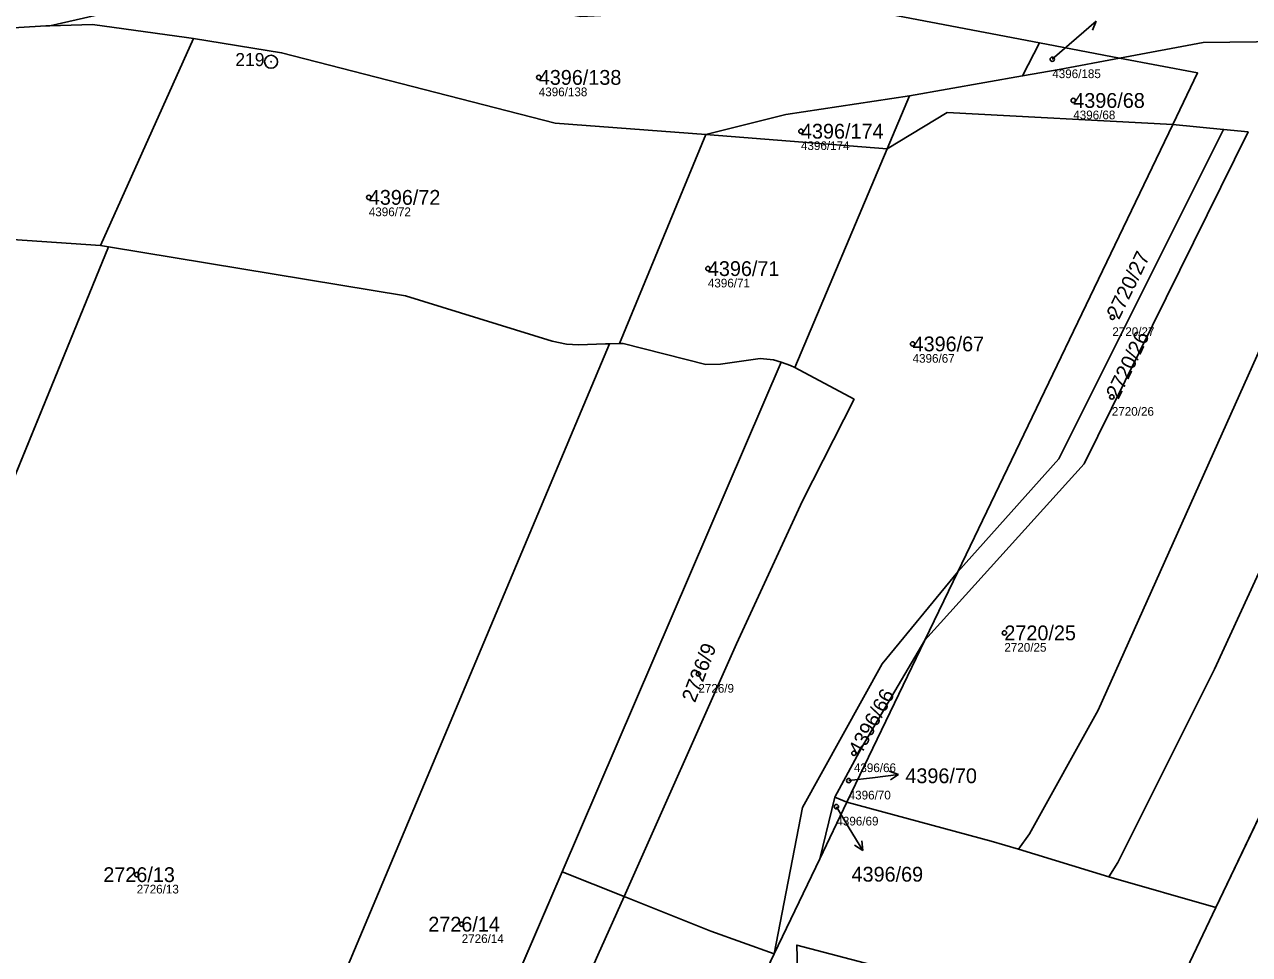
# Model space of a CAD drawing. Extents: x -739214 to -733252, y -1147612 to -1142842.
# Drawn here: x -737699 to -737558.3, y -1144900.4 to -1144793.5 of the extents above; entities that cross this region are included whole.
import ezdxf

# ---------------------------------------------------------------- set-up
doc = ezdxf.new("R2010")
doc.units = 0
for name, color, linetype in [('Definiční body', 7, 'Continuous'), ('Hranice parcel', 7, 'Continuous'), ('Parcelní čísla', 7, 'Continuous'), ('Polygon parcely', 7, 'Continuous'), ('Pop  PČ popisy', 7, 'Continuous'), ('Značky bodu BP', 7, 'Continuous')]:
    doc.layers.add(name, color=color, linetype=linetype)

msp = doc.modelspace()

# ---------------------------------------------------------------- linework, layer by layer
at = {"layer": 'Definiční body'}
for centre in [(-737580.98, -1144797.53), (-737639.95, -1144799.61), (-737578.57, -1144802.26), (-737609.84, -1144805.79), (-737659.47, -1144813.39), (-737620.53, -1144821.57), (-737574.08, -1144827.15), (-737597.02, -1144830.22), (-737574.14, -1144836.31), (-737586.48, -1144863.41), (-737621.62, -1144868.12), (-737603.76, -1144877.24), (-737604.36, -1144880.38), (-737605.77, -1144883.37), (-737686.12, -1144891.18), (-737648.8, -1144896.87)]:
    msp.add_circle(centre, 0.25, dxfattribs=at)
at = {"layer": 'Hranice parcel'}
for p, q in [((-737607.39, -1144790.9), (-737582.44, -1144795.65)), ((-737679.59, -1144795.15), (-737690.28, -1144818.91)), ((-737584.38, -1144799.44), (-737582.44, -1144795.65)), ((-737582.44, -1144795.65), (-737573.24, -1144797.4)), ((-737573.24, -1144797.4), (-737564.3, -1144799.1)), ((-737564.3, -1144799.1), (-737567.13, -1144805)), ((-737584.38, -1144799.44), (-737597.37, -1144801.73)), ((-737597.37, -1144801.73), (-737599.94, -1144807.81)), ((-737567.13, -1144805), (-737591.83, -1144856.39)), ((-737567.13, -1144805), (-737561.3, -1144805.59)), ((-737620.76, -1144806.17), (-737630.69, -1144830.19)), ((-737599.94, -1144807.81), (-737620.76, -1144806.17)), ((-737599.94, -1144807.81), (-737610.56, -1144832.94)), ((-737745.19, -1144955.55), (-737689.37, -1144819.06)), ((-737690.28, -1144818.91), (-737689.37, -1144819.06)), ((-737689.37, -1144819.06), (-737655.27, -1144824.7)), ((-737632.27, -1144830.21), (-737631.83, -1144830.2)), ((-737631.83, -1144830.2), (-737630.69, -1144830.19)), ((-737612.11, -1144832.33), (-737637.27, -1144890.84)), ((-737613.01, -1144832.03), (-737612.11, -1144832.33)), ((-737610.56, -1144832.94), (-737603.74, -1144836.57)), ((-737591.83, -1144856.39), (-737595.61, -1144864.25)), ((-737617.24, -1144864.65), (-737630.15, -1144893.67)), ((-737595.61, -1144864.25), (-737604.56, -1144882.87)), ((-737562.19, -1144894.96), (-737553.82, -1144877.4)), ((-737607.67, -1144889.35), (-737605.95, -1144882.26)), ((-737604.56, -1144882.87), (-737605.95, -1144882.26)), ((-737604.56, -1144882.87), (-737607.67, -1144889.35)), ((-737607.67, -1144889.35), (-737612.92, -1144900.28)), ((-737584.86, -1144888.27), (-737574.48, -1144891.41)), ((-737637.27, -1144890.84), (-737657.95, -1144938.91)), ((-737637.27, -1144890.84), (-737630.15, -1144893.67)), ((-737574.48, -1144891.41), (-737562.19, -1144894.96)), ((-737630.15, -1144893.67), (-737633.16, -1144900.42)), ((-737569.25, -1144909.77), (-737562.19, -1144894.96)), ((-737612.92, -1144900.28), (-737621.2, -1144917.5))]:
    msp.add_line(p, q, dxfattribs=at)
for points in [[(-737696.12, -1144793.67), (-737678.3, -1144789.6), (-737662.39, -1144788.15)], [(-737765.57, -1144808.65), (-737764.88, -1144808.39), (-737740.58, -1144799.54), (-737737.49, -1144798.56), (-737717.05, -1144794.94), (-737696.57, -1144793.7), (-737696.12, -1144793.67)], [(-737679.59, -1144795.15), (-737680.41, -1144795.02), (-737691.21, -1144793.55), (-737696.12, -1144793.67)], [(-737620.76, -1144806.17), (-737638.05, -1144804.86), (-737669.48, -1144796.78), (-737679.59, -1144795.15)], [(-737541.76, -1144796.53), (-737575.69, -1144872.28), (-737583.59, -1144886.48), (-737584.86, -1144888.27)], [(-737573.24, -1144797.4), (-737563.65, -1144795.61), (-737551.39, -1144795.45), (-737541.76, -1144796.53)], [(-737573.24, -1144797.4), (-737580.2, -1144798.7), (-737584.38, -1144799.44)], [(-737574.48, -1144891.41), (-737573.45, -1144889.78), (-737562.35, -1144867.56), (-737543.15, -1144825.82), (-737530.02, -1144797.22)], [(-737597.37, -1144801.73), (-737611.59, -1144803.87), (-737620.76, -1144806.17)], [(-737567.13, -1144805), (-737593.04, -1144803.63), (-737599.94, -1144807.81)], [(-737561.3, -1144805.59), (-737558.5, -1144805.87), (-737577.3, -1144844), (-737595.61, -1144864.25)], [(-737561.3, -1144805.59), (-737580.21, -1144843.43), (-737591.83, -1144856.39)], [(-737740.29, -1144818.72), (-737731.05, -1144817.64), (-737709.95, -1144817.57), (-737690.28, -1144818.91)], [(-737655.27, -1144824.7), (-737638.41, -1144829.91), (-737636.76, -1144830.23), (-737635.39, -1144830.31), (-737632.27, -1144830.21)], [(-737690.33, -1144972.2), (-737669.03, -1144918.66), (-737631.83, -1144830.2)], [(-737630.69, -1144830.19), (-737630.24, -1144830.18), (-737620.76, -1144832.58), (-737619.09, -1144832.54), (-737614.51, -1144831.89), (-737613.01, -1144832.03)], [(-737612.11, -1144832.33), (-737611.03, -1144832.69), (-737610.56, -1144832.94)], [(-737603.74, -1144836.57), (-737609.67, -1144848.25), (-737617.24, -1144864.65)], [(-737591.83, -1144856.39), (-737600.53, -1144866.95), (-737609.65, -1144883.48), (-737612.92, -1144900.28)], [(-737605.95, -1144882.26), (-737602.9, -1144876.62), (-737595.61, -1144864.25)], [(-737604.56, -1144882.87), (-737587.98, -1144887.32), (-737584.86, -1144888.27)], [(-737612.92, -1144900.28), (-737620.2, -1144897.68), (-737630.15, -1144893.67)], [(-737579.38, -1144907.4), (-737610.33, -1144899.27), (-737609.88, -1144914.75)]]:
    msp.add_lwpolyline(points, dxfattribs=at)
at = {"layer": 'Polygon parcely'}
for points in [[(-737764.88, -1144808.39), (-737740.58, -1144799.54), (-737737.49, -1144798.56), (-737717.05, -1144794.94), (-737696.57, -1144793.7), (-737696.12, -1144793.67), (-737678.3, -1144789.6), (-737662.39, -1144788.15), (-737673.47, -1144785.58), (-737698.03, -1144782.23), (-737717.63, -1144783.29), (-737737.74, -1144787.81), (-737769.35, -1144798.02), (-737766.58, -1144805.81), (-737765.57, -1144808.65)], [(-737582.44, -1144795.65), (-737573.24, -1144797.4), (-737563.65, -1144795.61), (-737551.39, -1144795.45), (-737541.76, -1144796.53), (-737530.02, -1144797.22), (-737479.84, -1144806.26), (-737454.76, -1144806.2), (-737444.3, -1144808.61), (-737443.74, -1144805.83), (-737442.69, -1144800.64), (-737442.1, -1144797.71), (-737442.4, -1144797.62), (-737456.78, -1144795.03), (-737479.19, -1144790.99), (-737484.91, -1144789.96), (-737523.98, -1144782.92), (-737534.36, -1144781.39), (-737551.01, -1144782.73), (-737563.68, -1144783.56), (-737580.78, -1144786.12), (-737592.09, -1144788.25), (-737607.39, -1144790.9)], [(-737584.38, -1144799.44), (-737582.44, -1144795.65), (-737607.39, -1144790.9), (-737612.94, -1144791.86), (-737618.28, -1144791.78), (-737635.13, -1144792.6), (-737662.39, -1144788.15), (-737678.3, -1144789.6), (-737696.12, -1144793.67), (-737691.21, -1144793.55), (-737680.41, -1144795.02), (-737679.59, -1144795.15), (-737669.48, -1144796.78), (-737638.05, -1144804.86), (-737620.76, -1144806.17), (-737611.59, -1144803.87), (-737597.37, -1144801.73)], [(-737680.41, -1144795.02), (-737691.21, -1144793.55), (-737696.12, -1144793.67), (-737696.57, -1144793.7), (-737717.05, -1144794.94), (-737737.49, -1144798.56), (-737740.58, -1144799.54), (-737764.88, -1144808.39), (-737765.57, -1144808.65), (-737765.27, -1144809.49), (-737764.8, -1144810.8), (-737768.12, -1144819.78), (-737740.29, -1144818.72), (-737731.05, -1144817.64), (-737709.95, -1144817.57), (-737690.28, -1144818.91), (-737679.59, -1144795.15)], [(-737638.41, -1144829.91), (-737636.76, -1144830.23), (-737635.39, -1144830.31), (-737632.27, -1144830.21), (-737631.83, -1144830.2), (-737630.69, -1144830.19), (-737620.76, -1144806.17), (-737638.05, -1144804.86), (-737669.48, -1144796.78), (-737679.59, -1144795.15), (-737690.28, -1144818.91), (-737689.37, -1144819.06), (-737655.27, -1144824.7)], [(-737587.98, -1144887.32), (-737584.86, -1144888.27), (-737583.59, -1144886.48), (-737575.69, -1144872.28), (-737541.76, -1144796.53), (-737551.39, -1144795.45), (-737563.65, -1144795.61), (-737573.24, -1144797.4), (-737564.3, -1144799.1), (-737567.13, -1144805), (-737561.3, -1144805.59), (-737558.5, -1144805.87), (-737577.3, -1144844), (-737595.61, -1144864.25), (-737604.56, -1144882.87)], [(-737530.02, -1144797.22), (-737541.76, -1144796.53), (-737575.69, -1144872.28), (-737583.59, -1144886.48), (-737584.86, -1144888.27), (-737574.48, -1144891.41), (-737573.45, -1144889.78), (-737562.35, -1144867.56), (-737543.15, -1144825.82)], [(-737573.24, -1144797.4), (-737582.44, -1144795.65), (-737584.38, -1144799.44), (-737580.2, -1144798.7)], [(-737580.2, -1144798.7), (-737584.38, -1144799.44), (-737597.37, -1144801.73), (-737599.94, -1144807.81), (-737593.04, -1144803.63), (-737567.13, -1144805), (-737564.3, -1144799.1), (-737573.24, -1144797.4)], [(-737540.23, -1144848.88), (-737538.43, -1144845.11), (-737544.89, -1144843.19), (-737539.56, -1144828.38), (-737525.6, -1144818.2), (-737517.08, -1144814.95), (-737491.8, -1144805.3), (-737479.84, -1144806.26), (-737530.02, -1144797.22), (-737543.15, -1144825.82), (-737562.35, -1144867.56), (-737573.45, -1144889.78), (-737574.48, -1144891.41), (-737562.19, -1144894.96), (-737553.82, -1144877.4), (-737544.06, -1144856.92)], [(-737597.37, -1144801.73), (-737611.59, -1144803.87), (-737620.76, -1144806.17), (-737599.94, -1144807.81)], [(-737603.74, -1144836.57), (-737609.67, -1144848.25), (-737617.24, -1144864.65), (-737630.15, -1144893.67), (-737620.2, -1144897.68), (-737612.92, -1144900.28), (-737609.65, -1144883.48), (-737600.53, -1144866.95), (-737591.83, -1144856.39), (-737567.13, -1144805), (-737593.04, -1144803.63), (-737599.94, -1144807.81), (-737610.56, -1144832.94)], [(-737567.13, -1144805), (-737591.83, -1144856.39), (-737580.21, -1144843.43), (-737561.3, -1144805.59)], [(-737599.94, -1144807.81), (-737620.76, -1144806.17), (-737630.69, -1144830.19), (-737630.24, -1144830.18), (-737620.76, -1144832.58), (-737619.09, -1144832.54), (-737614.51, -1144831.89), (-737613.01, -1144832.03), (-737612.11, -1144832.33), (-737611.03, -1144832.69), (-737610.56, -1144832.94)], [(-737591.83, -1144856.39), (-737595.61, -1144864.25), (-737577.3, -1144844), (-737558.5, -1144805.87), (-737561.3, -1144805.59), (-737580.21, -1144843.43)], [(-737759.6, -1144941.62), (-737751.21, -1144949.73), (-737745.19, -1144955.55), (-737689.37, -1144819.06), (-737690.28, -1144818.91), (-737709.95, -1144817.57), (-737731.05, -1144817.64), (-737740.29, -1144818.72), (-737768.12, -1144819.78), (-737771.71, -1144819.92), (-737805.84, -1144925.81), (-737797.12, -1144926.34), (-737772.31, -1144929.55)], [(-737690.77, -1144973.31), (-737690.33, -1144972.2), (-737669.03, -1144918.66), (-737631.83, -1144830.2), (-737632.27, -1144830.21), (-737635.39, -1144830.31), (-737636.76, -1144830.23), (-737638.41, -1144829.91), (-737655.27, -1144824.7), (-737689.37, -1144819.06), (-737745.19, -1144955.55), (-737735.15, -1144959.32), (-737725.76, -1144962.85), (-737717.82, -1144965.83), (-737709.83, -1144968.83)], [(-737690.33, -1144972.2), (-737676.27, -1144972.32), (-737669.94, -1144966.77), (-737657.95, -1144938.91), (-737637.27, -1144890.84), (-737612.11, -1144832.33), (-737613.01, -1144832.03), (-737614.51, -1144831.89), (-737619.09, -1144832.54), (-737620.76, -1144832.58), (-737630.24, -1144830.18), (-737630.69, -1144830.19), (-737631.83, -1144830.2), (-737669.03, -1144918.66)], [(-737637.27, -1144890.84), (-737630.15, -1144893.67), (-737617.24, -1144864.65), (-737609.67, -1144848.25), (-737603.74, -1144836.57), (-737610.56, -1144832.94), (-737611.03, -1144832.69), (-737612.11, -1144832.33)], [(-737595.61, -1144864.25), (-737591.83, -1144856.39), (-737600.53, -1144866.95), (-737609.65, -1144883.48), (-737612.92, -1144900.28), (-737607.67, -1144889.35), (-737605.95, -1144882.26), (-737602.9, -1144876.62)], [(-737604.56, -1144882.87), (-737595.61, -1144864.25), (-737602.9, -1144876.62), (-737605.95, -1144882.26)], [(-737396.18, -1144936.57), (-737392.07, -1144921.81), (-737417.16, -1144915.22), (-737486.27, -1144896.32), (-737552.96, -1144877.64), (-737553.82, -1144877.4), (-737562.19, -1144894.96), (-737569.25, -1144909.77), (-737567.32, -1144910.23), (-737509.62, -1144926.36), (-737475.16, -1144935.77), (-737401.49, -1144955.63)], [(-737604.56, -1144882.87), (-737605.95, -1144882.26), (-737607.67, -1144889.35)], [(-737657.95, -1144938.91), (-737651.02, -1144940.94), (-737648.45, -1144935.06), (-737633.16, -1144900.42), (-737630.15, -1144893.67), (-737637.27, -1144890.84)], [(-737648.45, -1144935.06), (-737651.02, -1144940.94), (-737642.34, -1144943.41), (-737639.27, -1144940.74), (-737639.8, -1144940.2), (-737627.1, -1144927.2), (-737621.2, -1144917.5), (-737612.92, -1144900.28), (-737620.2, -1144897.68), (-737630.15, -1144893.67), (-737633.16, -1144900.42)], [(-737610.33, -1144899.27), (-737609.88, -1144914.75), (-737581.81, -1144922.4), (-737579.38, -1144907.4)]]:
    msp.add_lwpolyline(points, close=True, dxfattribs=at)
for points in [[(-737569.25, -1144909.77), (-737562.19, -1144894.96), (-737574.48, -1144891.41), (-737584.86, -1144888.27), (-737587.98, -1144887.32), (-737604.56, -1144882.87), (-737607.67, -1144889.35), (-737612.92, -1144900.28), (-737621.2, -1144917.5)], [(-737609.88, -1144914.75), (-737610.33, -1144899.27), (-737579.38, -1144907.4)]]:
    msp.add_lwpolyline(points, dxfattribs=at)
at = {"layer": 'Pop  PČ popisy'}
for p, q in [((-737578.2, -1144795.11), (-737575.94, -1144793.14)), ((-737575.94, -1144793.14), (-737576.36, -1144794.18)), ((-737580.98, -1144797.53), (-737578.2, -1144795.11)), ((-737598.64, -1144879.67), (-737599.7, -1144879.3)), ((-737604.36, -1144880.38), (-737601.62, -1144880.04)), ((-737601.62, -1144880.04), (-737598.64, -1144879.67)), ((-737598.64, -1144879.67), (-737599.57, -1144880.29)), ((-737605.77, -1144883.37), (-737604.3, -1144885.83)), ((-737604.3, -1144885.83), (-737602.75, -1144888.4)), ((-737602.75, -1144888.4), (-737603.7, -1144887.8)), ((-737602.75, -1144888.4), (-737602.84, -1144887.29))]:
    msp.add_line(p, q, dxfattribs=at)
at = {"layer": 'Značky bodu BP'}
for radius in [0.75, 0.03]:
    msp.add_circle((-737670.7, -1144797.81), radius, dxfattribs=at)

# ---------------------------------------------------------------- texts
at = {"layer": 'Definiční body'}
for s, p in [('4396/185', (-737580.98, -1144799.69)), ('4396/138', (-737639.95, -1144801.77)), ('4396/68', (-737578.57, -1144804.42)), ('4396/174', (-737609.84, -1144807.95)), ('4396/72', (-737659.47, -1144815.55)), ('4396/71', (-737620.53, -1144823.73)), ('2720/27', (-737574.08, -1144829.31)), ('4396/67', (-737597.02, -1144832.38)), ('2720/26', (-737574.14, -1144838.47)), ('2720/25', (-737586.48, -1144865.57)), ('2726/9', (-737621.62, -1144870.28)), ('4396/66', (-737603.76, -1144879.4)), ('4396/70', (-737604.36, -1144882.54)), ('4396/69', (-737605.77, -1144885.53)), ('2726/13', (-737686.12, -1144893.34)), ('2726/14', (-737648.8, -1144899.03))]:
    msp.add_text(s, height=1, dxfattribs=at).set_placement(p)
at = {"layer": 'Parcelní čísla'}
for s, p in [('4396/138', (-737639.95, -1144800.46)), ('4396/68', (-737578.57, -1144803.11)), ('4396/174', (-737609.84, -1144806.64)), ('4396/72', (-737659.47, -1144814.24)), ('4396/71', (-737620.53, -1144822.42)), ('4396/67', (-737597.02, -1144831.07)), ('2720/25', (-737586.48, -1144864.26)), ('4396/70', (-737597.85, -1144880.67)), ('2726/13', (-737689.96, -1144892.03)), ('4396/69', (-737604.03, -1144891.98)), ('2726/14', (-737652.64, -1144897.72))]:
    msp.add_text(s, height=1.7, dxfattribs=at).set_placement(p)
for s, rotation, p in [('2720/27', 64, (-737573.32, -1144827.52)), ('2720/26', 64, (-737573.38, -1144836.68)), ('2726/9', 69, (-737622.01, -1144871.51)), ('4396/66', 61, (-737603.02, -1144877.65))]:
    msp.add_text(s, height=1.7, rotation=rotation, dxfattribs=at).set_placement(p)
at = {"layer": 'Značky bodu BP'}
msp.add_text('219', height=1.5, dxfattribs=at).set_placement((-737674.8, -1144798.31))

doc.saveas('drawing.dxf')
